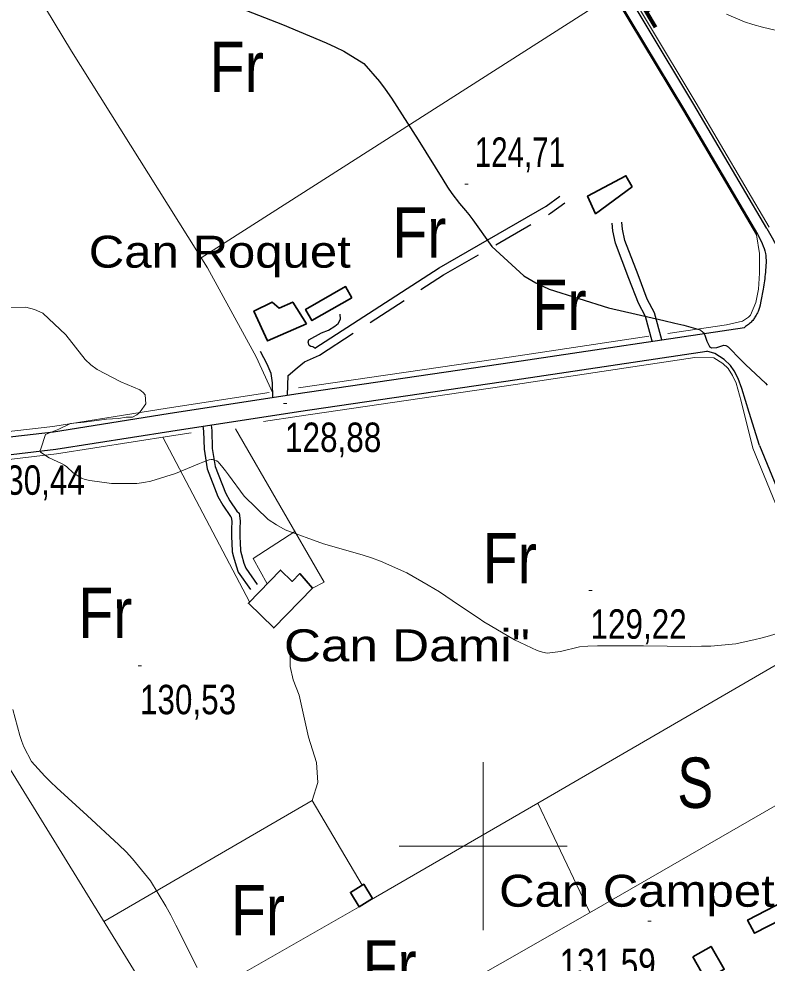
# Model space of a CAD drawing. Extents: x 487425 to 492029, y 4383576 to 4386788.
# Drawn here: x 490361.8 to 490584.5, y 4385465.2 to 4385746 of the extents above; entities that cross this region are included whole.
import ezdxf
from ezdxf.enums import TextEntityAlignment as Align

# ---------------------------------------------------------------- set-up
doc = ezdxf.new("R2010")
doc.units = 0
doc.header["$LTSCALE"] = 4
doc.linetypes.add('MEDIUM_DASHED', pattern=[4.5, 3, -1.5])
for name, color, linetype, lineweight in [('1', 7, 'Continuous', 13), ('36', 7, 'Continuous', 25), ('38', 7, 'Continuous', 25), ('47', 7, 'Continuous', 35), ('51', 7, 'Continuous', 13), ('7', 7, 'Continuous', 13), ('8', 7, 'Continuous', 25), ('9', 7, 'Continuous', 13)]:
    doc.layers.add(name, color=color, linetype=linetype, lineweight=lineweight)
doc.layers.add('31', color=7, linetype='Continuous')
doc.layers.add('5', color=7, linetype='Continuous')

msp = doc.modelspace()

# ---------------------------------------------------------------- linework, layer by layer
at = {"layer": '1'}
for p, q in [((490500, 4385525), (490500, 4385475)), ((490475, 4385500), (490525, 4385500))]:
    msp.add_line(p, q, dxfattribs=at)
at = {"layer": '36'}
for points in [[(490584.4, 4385683.64), (490562.69, 4385720.59), (490534.26, 4385767.83), (490517.93, 4385796.29), (490467.18, 4385881.11), (490425.84, 4385950.51), (490355.77, 4386066.34), (490309.21, 4386142.93), (490300.99, 4386157.43), (490300.09, 4386160.55), (490300.1, 4386163.15), (490300.67, 4386167.43), (490302.04, 4386171.69), (490307.23, 4386176.04), (490333.33, 4386192.92)], [(490515.08, 4385794.63), (490531.42, 4385766.16), (490559.85, 4385718.9), (490581.56, 4385681.97)], [(489881.32, 4385542.34), (489947.87, 4385553.33), (490016.95, 4385564.89), (490079.61, 4385574.99), (490142.9, 4385584.54), (490214.13, 4385597.08), (490290.23, 4385610.36), (490308.73, 4385613.23), (490329.27, 4385617.22), (490350.38, 4385620.69), (490372.13, 4385623.25), (490406.22, 4385628.63), (490444.19, 4385634.51), (490508.63, 4385643.92), (490577.74, 4385654.26)], [(489882.27, 4385537.77), (489948.7, 4385548.1), (490017.8, 4385559.67), (490080.42, 4385569.76), (490143.75, 4385579.32), (490215.04, 4385591.87), (490291.09, 4385605.14), (490309.64, 4385608.02), (490330.2, 4385612.01), (490351.11, 4385615.45), (490372.86, 4385618.01), (490407.03, 4385623.4), (490444.98, 4385629.28), (490509.4, 4385638.69), (490566.52, 4385647.24)], [(490582.19, 4385619.14), (490579.15, 4385628.99), (490576.93, 4385636.05), (490575.81, 4385639.05), (490574.69, 4385641.3), (490573.57, 4385642.96), (490571.7, 4385644.76), (490568.93, 4385646.49), (490566.51, 4385647.24)], [(490582.19, 4385619.14), (490600.07, 4385575.67), (490604.03, 4385560.27), (490609.13, 4385550.38), (490614.65, 4385539.03), (490623.77, 4385522.17), (490645.91, 4385480.58), (490676.41, 4385422.61), (490700.04, 4385378.22), (490738.24, 4385306.94), (490770.52, 4385247.56), (490811.68, 4385168.11), (490815.13, 4385159.68)]]:
    msp.add_lwpolyline(points, dxfattribs=at)
for points in [[(490584.4, 4385683.64), (490590.38, 4385672.82), (490594.86, 4385665.31), (490597.77, 4385662.31), (490600.47, 4385660.65), (490604.58, 4385658.39), (490604.97, 4385658.19)], [(490581.56, 4385681.97), (490583.94, 4385676.29), (490583.92, 4385670.67), (490583.31, 4385665.65), (490582.47, 4385661.53), (490581.79, 4385658.98), (490580.96, 4385657.56), (490580.36, 4385656.58), (490579.46, 4385655.61), (490578.33, 4385654.71), (490577.73, 4385654.26)]]:
    msp.add_spline(points, degree=3, dxfattribs=at)
at = {"layer": '38'}
for points in [[(490449.9, 4385648.05), (490486.89, 4385671.96), (490518.7, 4385690.27), (490522.76, 4385693.29)], [(490553.15, 4385650.58), (490550.97, 4385658.6), (490548.79, 4385662.7), (490546.06, 4385669.85), (490542.13, 4385680.14), (490541.42, 4385683.46), (490541.22, 4385685.58)], [(490449.9, 4385648.05), (490449.26, 4385648.5), (490448.73, 4385648.57), (490448.21, 4385648.88), (490447.91, 4385649.85), (490448.07, 4385650.6), (490451.82, 4385652.69), (490453.92, 4385653.43), (490455.88, 4385654.63), (490456.78, 4385655.45), (490457.53, 4385656.72), (490457.39, 4385658.22)], [(490437.37, 4385633.45), (490437.3, 4385637.81), (490436.86, 4385640.59), (490435.67, 4385643.29), (490433.73, 4385647.05)], [(490441.79, 4385634.14), (490441.96, 4385639.97), (490444.67, 4385642.21), (490446.85, 4385644.01), (490451.23, 4385645.99)], [(490419.03, 4385625.22), (490419.25, 4385623.56), (490419.38, 4385618.23), (490420.26, 4385612.86), (490423.3, 4385605.07), (490424.64, 4385602.68), (490426.72, 4385599.62), (490427.34, 4385598.99), (490427.64, 4385596.69), (490427.56, 4385594.35), (490427.55, 4385591.88), (490427.62, 4385590.31), (490427.76, 4385587.85), (490428.06, 4385586.67), (490428.8, 4385584.12), (490429.31, 4385582.64), (490432.73, 4385577.77)]]:
    msp.add_lwpolyline(points, dxfattribs=at)
at = {"layer": '38', "linetype": 'MEDIUM_DASHED'}
for points in [[(490451.23, 4385645.99), (490488.17, 4385669.87), (490520.04, 4385688.23), (490524.22, 4385691.33)], [(490550.27, 4385650.15), (490548.26, 4385657.53), (490546.15, 4385661.5), (490543.35, 4385668.81), (490539.35, 4385679.31), (490538.56, 4385683.02), (490538.34, 4385685.31)], [(490416.59, 4385624.86), (490416.79, 4385623.37), (490416.92, 4385618), (490417.87, 4385612.2), (490421.07, 4385604.01), (490422.54, 4385601.38), (490424.81, 4385598.04), (490425, 4385597.85), (490425.17, 4385596.56), (490425.1, 4385594.39), (490425.09, 4385591.83), (490425.16, 4385590.18), (490425.31, 4385587.48), (490425.68, 4385586.02), (490426.44, 4385583.37), (490427.09, 4385581.51), (490430.71, 4385576.35)]]:
    msp.add_lwpolyline(points, dxfattribs=at)
at = {"layer": '47'}
for points in [[(490544.33, 4385696.05), (490533.43, 4385688.06), (490531.05, 4385693.31), (490542.46, 4385699.35)], [(490460.92, 4385663.08), (490448.99, 4385656.3), (490447.12, 4385659.6), (490459.05, 4385666.38)], [(490447.4, 4385655.33), (490435.84, 4385650.26), (490431.75, 4385659.12), (490437.23, 4385661.73), (490439.25, 4385660), (490443.3, 4385661.79)], [(490449.19, 4385576.67), (490437.68, 4385564.86), (490430.1, 4385572.22), (490439.67, 4385582.09), (490443.13, 4385578.72), (490445.4, 4385581.05)], [(490463.08, 4385481.93), (490467.08, 4385484.4), (490464.45, 4385488.67), (490460.45, 4385486.2)], [(490594.9, 4385486.4), (490578.66, 4385478.01), (490580.7, 4385474.07), (490596.94, 4385482.46)], [(490562.3, 4385467.01), (490566.18, 4385460.24), (490571.67, 4385463.38), (490567.79, 4385470.15)]]:
    msp.add_lwpolyline(points, close=True, dxfattribs=at)
at = {"layer": '51'}
for p, q in [((490416.04, 4385674.98), (490538.72, 4385753.32)), ((490572.33, 4385655.07), (490554.95, 4385652.47)), ((490430.49, 4385572.63), (490404.67, 4385621.63)), ((490516.26, 4385512.73), (490466.04, 4385483.76)), ((490463.08, 4385481.93), (490404.87, 4385448.74))]:
    msp.add_line(p, q, dxfattribs=at)
for points in [[(490297.38, 4386156.73), (490291.71, 4386163.56), (490242.65, 4386131.17), (490167.22, 4386080.41), (490240.11, 4385961.2), (490315.54, 4385838.83), (490377.47, 4385736.44), (490417.91, 4385671.99), (490432.38, 4385645.48), (490437.37, 4385634.66)], [(490585.08, 4385684.04), (490563.37, 4385720.99), (490534.94, 4385768.23), (490518.61, 4385796.69), (490467.86, 4385881.52), (490462.62, 4385890.32)], [(490581.24, 4385681.78), (490559.54, 4385718.72), (490531.1, 4385765.97), (490519.59, 4385786.05)], [(490581.24, 4385681.78), (490582.14, 4385676.22), (490582.2, 4385670.37), (490581.89, 4385665.65), (490581.05, 4385661.68), (490580.29, 4385659.81), (490579.46, 4385657.93), (490579.09, 4385657.49), (490578.86, 4385657.26), (490577.13, 4385656.14), (490572.33, 4385655.07)], [(490549.23, 4385651.61), (490508.4, 4385645.5), (490444.98, 4385636.24)], [(490562.93, 4385645.29), (490509.6, 4385637.31), (490445.19, 4385627.91), (490434.58, 4385626.27)], [(490580.18, 4385618.32), (490576.77, 4385632.37), (490575.21, 4385637.7), (490574.16, 4385639.96), (490572.89, 4385642.06), (490571.25, 4385643.49), (490568.63, 4385645.22), (490562.93, 4385645.29)], [(490436.28, 4385634.9), (490405.97, 4385630.21), (490371.91, 4385624.83), (490350.16, 4385622.27), (490328.99, 4385618.79), (490308.46, 4385614.8), (490289.97, 4385611.94), (490213.85, 4385598.65), (490142.64, 4385586.12), (490079.36, 4385576.57), (490022.51, 4385567.41)], [(490449.19, 4385576.67), (490452.65, 4385578.53), (490426.24, 4385624.12)], [(490413.12, 4385622.94), (490407.24, 4385622.03), (490373.05, 4385616.63), (490351.3, 4385614.07), (490330.45, 4385610.64), (490309.88, 4385606.65), (490291.32, 4385603.77), (490215.28, 4385590.5), (490182.38, 4385584.71)], [(490580.18, 4385618.32), (490598, 4385574.99), (490601.98, 4385559.5), (490607.19, 4385549.41), (490612.71, 4385538.04), (490621.86, 4385521.14), (490643.99, 4385479.56), (490674.49, 4385421.59), (490698.13, 4385377.2), (490736.33, 4385305.92), (490768.6, 4385246.54), (490809.76, 4385167.09), (490813.48, 4385159.03)], [(490313.87, 4385607.89), (490313.11, 4385605.12), (490313.1, 4385601.75), (490319.28, 4385587.48), (490405.61, 4385447.53), (490502.62, 4385293.98), (490596.94, 4385142.16), (490654.78, 4385048.84)], [(490443.95, 4385593.56), (490431.52, 4385585.57), (490435.72, 4385578.02)], [(490531.66, 4385480.24), (490516.26, 4385512.73), (490601.3, 4385562.16)], [(490449.08, 4385513.54), (490450.82, 4385518.93), (490450.38, 4385524.85), (490448.01, 4385532.43), (490445.2, 4385544.89), (490443.41, 4385549.47), (490442.52, 4385553.37), (490442.53, 4385556.44)], [(490594.1, 4385516.15), (490532.28, 4385480.59), (490423.85, 4385418.66)], [(490387.08, 4385477.58), (490449.08, 4385513.54), (490463.98, 4385488.38)]]:
    msp.add_lwpolyline(points, dxfattribs=at)
at = {"layer": '7'}
for p, q in [((490494.49, 4385696.87), (490495.49, 4385696.87)), ((490440.53, 4385631.58), (490441.53, 4385631.58)), ((490531.39, 4385576.04), (490532.39, 4385576.04)), ((490397.34, 4385553.58), (490398.34, 4385553.58)), ((490548.94, 4385477.69), (490549.94, 4385477.69))]:
    msp.add_line(p, q, dxfattribs=at)
at = {"layer": '8'}
msp.add_lwpolyline([(490427.79, 4385749.16), (490440.22, 4385744.32), (490453.24, 4385738.94), (490456.04, 4385737.65), (490458.49, 4385736.44), (490464.45, 4385732.76), (490469.16, 4385727.37), (490470.84, 4385725.08), (490472.67, 4385722.44), (490480.61, 4385710.04), (490487.95, 4385698.21), (490489.4, 4385695.94), (490490.61, 4385694.1), (490492.88, 4385691.09), (490494.75, 4385689.03), (490495.71, 4385687.8), (490496.85, 4385686.27), (490502.55, 4385678.36), (490512.09, 4385669.6), (490515.65, 4385667.54), (490519.61, 4385665.64), (490537.23, 4385660.08), (490553.72, 4385656.33), (490556.96, 4385655.56), (490559.64, 4385654.91), (490564.51, 4385653.56), (490565.52, 4385652.68), (490565.75, 4385652.33), (490565.96, 4385651.94), (490566.56, 4385650.14), (490567.28, 4385648.58), (490567.58, 4385648.34), (490567.91, 4385648.18), (490569.44, 4385648.31), (490570.95, 4385648.81), (490571.27, 4385648.89), (490571.55, 4385648.94), (490572.19, 4385648.91), (490572.59, 4385648.66), (490572.71, 4385648.56), (490572.83, 4385648.46), (490573.34, 4385648.03), (490573.96, 4385647.43), (490574.16, 4385647.22), (490574.38, 4385646.99), (490575.26, 4385646.02), (490576.74, 4385644.49), (490577.33, 4385643.9), (490578, 4385643.25), (490581.06, 4385640.34), (490583.93, 4385637.63), (490584.48, 4385637.1)], dxfattribs=at)
at = {"layer": '9'}
for points in [[(490572.41, 4385747.45), (490577.75, 4385745.1), (490580.2, 4385744.34), (490583.06, 4385743.54), (490596.89, 4385740.25)], [(490352.36, 4385660.14), (490363.85, 4385660.25), (490366.5, 4385659.54), (490368.92, 4385658.5), (490375.76, 4385652.06), (490381.53, 4385644.72), (490383.27, 4385643.12), (490385.08, 4385641.7)], [(490385.08, 4385641.7), (490392.14, 4385638.11), (490397.83, 4385635.65), (490398.77, 4385634.94), (490399.44, 4385634.23), (490399.56, 4385631.55), (490397.87, 4385629.2), (490397.39, 4385628.7), (490396.9, 4385628.26), (490395.6, 4385627.54), (490394.85, 4385627.54), (490393.72, 4385627.54), (490391.46, 4385627.16), (490387.88, 4385626.98), (490381.28, 4385626.03), (490377.14, 4385625.66), (490373.75, 4385623.96), (490369.79, 4385622.45), (490368.36, 4385618.11), (490368.19, 4385617.63), (490368.29, 4385617.16), (490370.85, 4385615.49), (490374.55, 4385613.81), (490375.36, 4385613.33), (490376.08, 4385612.84), (490377.93, 4385611.02), (490380.43, 4385609.4), (490381.58, 4385609.04), (490382.91, 4385608.71), (490389.34, 4385607.82), (490396.95, 4385607.88), (490399.03, 4385608.16), (490401.09, 4385608.53), (490408.45, 4385610.82), (490414.42, 4385613.26), (490415.61, 4385613.74), (490416.59, 4385614.14), (490418.49, 4385614.86), (490419.07, 4385614.95), (490419.24, 4385614.95), (490419.4, 4385614.93), (490420.01, 4385614.8), (490420.56, 4385614.59), (490420.69, 4385614.53), (490420.81, 4385614.48), (490421.16, 4385614.29), (490422.52, 4385612.6), (490423.27, 4385611.61), (490424.19, 4385610.38), (490428.86, 4385604.05), (490435.98, 4385597.12), (490438.43, 4385595.52), (490441.09, 4385594.06), (490452.46, 4385589.92), (490464.01, 4385586.62), (490466.79, 4385585.69), (490469.38, 4385584.74), (490477.23, 4385581.24), (490483.64, 4385577.62), (490485.32, 4385576.6), (490486.97, 4385575.57), (490492.6, 4385571.79), (490498.44, 4385567.85), (490500.21, 4385566.73), (490502.06, 4385565.58), (490509.29, 4385561.31), (490516.07, 4385558.12), (490517.63, 4385557.66), (490519.05, 4385557.38), (490523.02, 4385557.91), (490528.67, 4385559.21), (490531.15, 4385559.41), (490534.02, 4385559.56), (490547.69, 4385559.54), (490561.79, 4385559.36), (490564.93, 4385559.41), (490567.74, 4385559.5), (490575.13, 4385560.18), (490580.85, 4385561.43), (490582.61, 4385561.88), (490584.44, 4385562.37), (490591.69, 4385564.52)], [(490414.87, 4385463.86), (490408.57, 4385476.52), (490407.02, 4385479.44), (490405.55, 4385482.1), (490400.98, 4385489.62), (490395.65, 4385496.18), (490393.71, 4385498.24), (490391.58, 4385500.4), (490382.18, 4385509.12), (490373.13, 4385517.31), (490371.21, 4385519.14), (490369.54, 4385520.79), (490365.6, 4385525.19), (490363.35, 4385529.5), (490362.74, 4385531.08), (490362.14, 4385532.84), (490359.99, 4385540.63)]]:
    msp.add_lwpolyline(points, dxfattribs=at)

# ---------------------------------------------------------------- texts
at = {"layer": '31'}
for s, width, p in [('Fr', 0.85, (490426.67, 4385724.24)), ('Fr', 0.85, (490480.97, 4385674.96)), ('Fr', 0.85, (490522.65, 4385653.48)), ('Fr', 0.85, (490507.9, 4385578.13)), ('Fr', 0.85, (490387.52, 4385561.87)), ('S', 0.8, (490563.07, 4385511.34)), ('Fr', 0.85, (490432.98, 4385473.43)), ('Fr', 0.85, (490472.13, 4385457.01))]:
    msp.add_text(s, height=15, dxfattribs=dict(at, width=width)).set_placement(p, align=Align.CENTER)
at = {"layer": '5', "width": 2}
msp.add_text('1', height=10.99, rotation=300.852, dxfattribs=at).set_placement((490547.29, 4385748.99), align=Align.CENTER)
at = {"layer": '5'}
for s, width, p in [('Can Roquet', 1.15, (490460.59, 4385672.03)), ('Can Dami"', 1.2, (490513.87, 4385554.96)), ('Can Campet', 1.15, (490586.72, 4385481.96))]:
    msp.add_text(s, height=9.5, dxfattribs=dict(at, width=width)).set_placement(p, align=Align.RIGHT)
at = {"layer": '7'}
for s, width, p in [('124,71', 0.75, (490497.48, 4385702.01)), ('128,88', 0.8, (490441.03, 4385617.21)), ('130,44', 0.8, (490352.84, 4385604.48)), ('129,22', 0.8, (490531.89, 4385561.67)), ('130,53', 0.8, (490397.84, 4385539.21)), ('131,59', 0.8, (490522.68, 4385460.71))]:
    msp.add_text(s, height=8.75, dxfattribs=dict(at, width=width)).set_placement(p)

doc.saveas('drawing.dxf')
